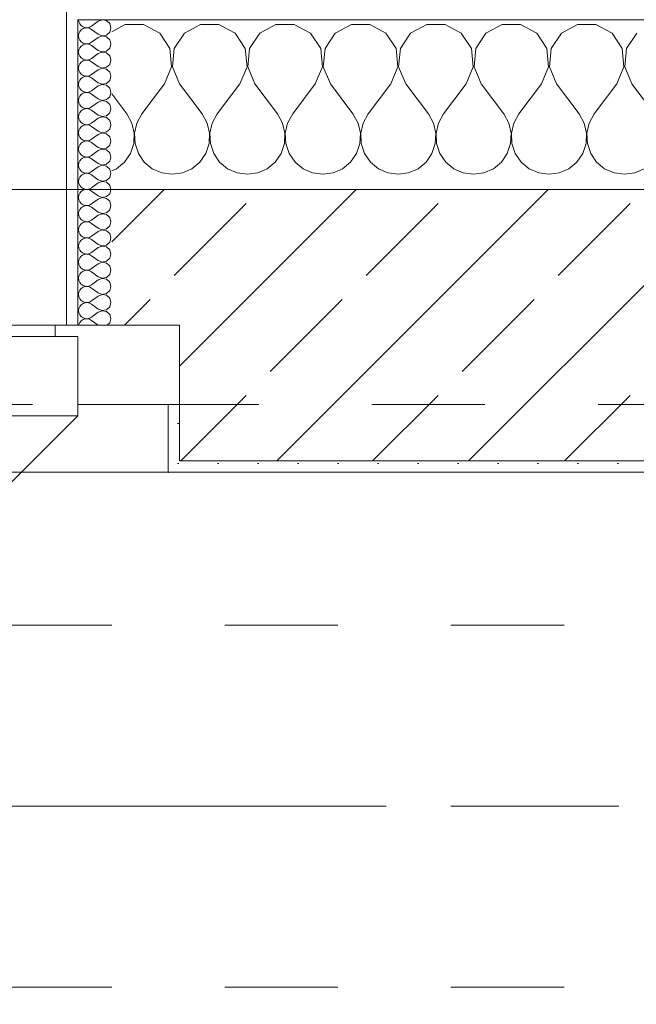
# Model space of a CAD drawing. Header units: metres. Extents: x -3.6 to 90.7, y -11.1 to 18.
# Tile 476 of 656: x 35.799 to 36.344, y 12.975 to 13.845. Entities that reach past the tile are written whole.
import ezdxf

# ---------------------------------------------------------------- set-up
doc = ezdxf.new("R2010")
doc.units = ezdxf.units.M
doc.header["$MEASUREMENT"] = 0
for name, pattern in [('Achse', [0.2, 0.1, -0.05, 0, -0.05]), ('Strichlinie doppelt', [0.546806, 0.264583, -0.105833, 0.070556, -0.105833]), ('Strichlinie eng', [0.115, 0.075, -0.04]), ('Untersicht', [0.1, 0.075, -0.025])]:
    doc.linetypes.add(name, pattern=pattern)
for name, color, linetype in [('152 - Bemaßung_ Beschriftung.Ausbau', 7, 'Continuous'), ('451 - Universal.Achsen Raster', 7, 'Continuous'), ('603 - Struktur.Bodenplatte_ Decke Roh', 7, 'Continuous'), ('604 - Struktur.Wand Aussen', 7, 'Continuous'), ('608 - Struktur.Träger', 7, 'Continuous'), ('650 - Abdeckung.Fußboden Aufbau', 7, 'Continuous'), ('Neubau_653 - Abdeckung.TB Verkofferung', 7, 'Continuous')]:
    doc.layers.add(name, color=color, linetype=linetype)
doc.styles.add('ERSTELLTER_STIL_2', font='txt')
doc.dimstyles.new('ERSTELLTER_STIL__3', dxfattribs={"dimtxt": 0.1, "dimasz": 0.0532, "dimexe": 0.18, "dimexo": 0.0625, "dimgap": 0, "dimtad": 1, "dimtih": 1, "dimtoh": 1, "dimzin": 0, "dimdsep": 46, "dimtxsty": 'ERSTELLTER_STIL_2', "dimblk": 'ARROWHEAD_2', "dimblk1": 'ARROWHEAD_2', "dimblk2": 'ARROWHEAD_2', "dimcen": 0.09, "dimse1": 1, "dimse2": 1, "dimclrd": 7, "dimclre": 7, "dimclrt": 7, "dimazin": 0, "dimtfac": 1, "dimtdec": 4, "dimtmove": 0, "dimatfit": 3, "dimfxl": 1, "dimtolj": 1, "dimtzin": 0, "dimarcsym": 0})
pattern_1 = [(45, (0, 0), (-0.01767767, 0.01767767), [0, -0.025])]

# ---------------------------------------------------------------- blocks, each defined once
blk = doc.blocks.new('*X24')
at = {"layer": '604 - Struktur.Wand Aussen', "color": 7, "linetype": 'Continuous', "lineweight": 5}
for p, q in [((35.89188, 13.84066), (35.88, 13.83429)), ((35.90812, 13.84066), (35.89188, 13.84066)), ((35.92243, 13.83299), (35.90812, 13.84066)), ((35.95855, 13.84066), (35.94424, 13.83299)), ((35.97479, 13.84066), (35.95855, 13.84066)), ((35.9891, 13.83299), (35.97479, 13.84066)), ((36.02521, 13.84066), (36.0109, 13.83299)), ((36.04145, 13.84066), (36.02521, 13.84066)), ((36.05576, 13.83299), (36.04145, 13.84066)), ((36.09188, 13.84066), (36.07757, 13.83299)), ((36.10812, 13.84066), (36.09188, 13.84066)), ((36.12243, 13.83299), (36.10812, 13.84066)), ((36.15855, 13.84066), (36.14424, 13.83299)), ((36.17479, 13.84066), (36.15855, 13.84066)), ((36.1891, 13.83299), (36.17479, 13.84066)), ((36.22521, 13.84066), (36.2109, 13.83299)), ((36.24145, 13.84066), (36.22521, 13.84066)), ((36.25576, 13.83299), (36.24145, 13.84066)), ((36.29188, 13.84066), (36.27757, 13.83299)), ((36.30812, 13.84066), (36.29188, 13.84066)), ((36.32243, 13.83299), (36.30812, 13.84066)), ((35.93142, 13.81947), (35.92243, 13.83299)), ((35.94424, 13.83299), (35.93525, 13.81947)), ((35.99808, 13.81947), (35.9891, 13.83299)), ((36.0109, 13.83299), (36.00192, 13.81947)), ((36.06475, 13.81947), (36.05576, 13.83299)), ((36.07757, 13.83299), (36.06858, 13.81947)), ((36.13142, 13.81947), (36.12243, 13.83299)), ((36.14424, 13.83299), (36.13525, 13.81947)), ((36.19808, 13.81947), (36.1891, 13.83299)), ((36.2109, 13.83299), (36.20192, 13.81947)), ((36.26475, 13.81947), (36.25576, 13.83299)), ((36.27757, 13.83299), (36.26858, 13.81947)), ((36.33142, 13.81947), (36.32243, 13.83299)), ((36.34424, 13.83299), (36.33525, 13.81947)), ((35.93295, 13.8033), (35.93142, 13.81947)), ((35.93525, 13.81947), (35.93371, 13.8033)), ((35.99962, 13.8033), (35.99808, 13.81947)), ((36.00192, 13.81947), (36.00038, 13.8033)), ((36.06629, 13.8033), (36.06475, 13.81947)), ((36.06858, 13.81947), (36.06705, 13.8033)), ((36.13295, 13.8033), (36.13142, 13.81947)), ((36.13525, 13.81947), (36.13371, 13.8033)), ((36.19962, 13.8033), (36.19808, 13.81947)), ((36.20192, 13.81947), (36.20038, 13.8033)), ((36.26629, 13.8033), (36.26475, 13.81947)), ((36.26858, 13.81947), (36.26705, 13.8033)), ((36.33295, 13.8033), (36.33142, 13.81947)), ((36.33525, 13.81947), (36.33371, 13.8033)), ((35.92667, 13.78833), (35.93295, 13.8033)), ((35.93371, 13.8033), (35.94, 13.78833)), ((35.99333, 13.78833), (35.99962, 13.8033)), ((36.00038, 13.8033), (36.00667, 13.78833)), ((36.06, 13.78833), (36.06629, 13.8033)), ((36.06705, 13.8033), (36.07333, 13.78833)), ((36.12667, 13.78833), (36.13295, 13.8033)), ((36.13371, 13.8033), (36.14, 13.78833)), ((36.19333, 13.78833), (36.19962, 13.8033)), ((36.20038, 13.8033), (36.20667, 13.78833)), ((36.26, 13.78833), (36.26629, 13.8033)), ((36.26705, 13.8033), (36.27333, 13.78833)), ((36.32667, 13.78833), (36.33295, 13.8033)), ((36.33371, 13.8033), (36.34, 13.78833)), ((35.92667, 13.78833), (35.90667, 13.76167)), ((35.94, 13.78833), (35.96, 13.76167)), ((35.99333, 13.78833), (35.97333, 13.76167)), ((36.00667, 13.78833), (36.02667, 13.76167)), ((36.06, 13.78833), (36.04, 13.76167)), ((36.07333, 13.78833), (36.09333, 13.76167)), ((36.12667, 13.78833), (36.10667, 13.76167)), ((36.14, 13.78833), (36.16, 13.76167)), ((36.19333, 13.78833), (36.17333, 13.76167)), ((36.20667, 13.78833), (36.22667, 13.76167)), ((36.26, 13.78833), (36.24, 13.76167)), ((36.27333, 13.78833), (36.29333, 13.76167)), ((36.32667, 13.78833), (36.30667, 13.76167)), ((36.34, 13.78833), (36.36, 13.76167)), ((35.88, 13.77944), (35.89333, 13.76167)), ((35.89778, 13.75362), (35.89333, 13.76167)), ((35.90667, 13.76167), (35.90222, 13.75362)), ((35.96445, 13.75362), (35.96, 13.76167)), ((35.97333, 13.76167), (35.96888, 13.75362)), ((36.03112, 13.75362), (36.02667, 13.76167)), ((36.04, 13.76167), (36.03555, 13.75362)), ((36.09778, 13.75362), (36.09333, 13.76167)), ((36.10667, 13.76167), (36.10222, 13.75362)), ((36.16445, 13.75362), (36.16, 13.76167)), ((36.17333, 13.76167), (36.16888, 13.75362)), ((36.23112, 13.75362), (36.22667, 13.76167)), ((36.24, 13.76167), (36.23555, 13.75362)), ((36.29778, 13.75362), (36.29333, 13.76167)), ((36.30667, 13.76167), (36.30222, 13.75362)), ((35.89987, 13.74466), (35.89778, 13.75362)), ((35.90222, 13.75362), (35.90013, 13.74466)), ((35.96653, 13.74466), (35.96445, 13.75362)), ((35.96888, 13.75362), (35.9668, 13.74466)), ((36.0332, 13.74466), (36.03112, 13.75362)), ((36.03555, 13.75362), (36.03347, 13.74466)), ((36.09987, 13.74466), (36.09778, 13.75362)), ((36.10222, 13.75362), (36.10013, 13.74466)), ((36.16653, 13.74466), (36.16445, 13.75362)), ((36.16888, 13.75362), (36.1668, 13.74466)), ((36.2332, 13.74466), (36.23112, 13.75362)), ((36.23555, 13.75362), (36.23347, 13.74466)), ((36.29987, 13.74466), (36.29778, 13.75362)), ((36.30222, 13.75362), (36.30013, 13.74466)), ((35.89942, 13.73547), (35.89987, 13.74466)), ((35.90013, 13.74466), (35.90058, 13.73547)), ((35.96609, 13.73547), (35.96653, 13.74466)), ((35.9668, 13.74466), (35.96725, 13.73547)), ((36.03275, 13.73547), (36.0332, 13.74466)), ((36.03347, 13.74466), (36.03391, 13.73547)), ((36.09942, 13.73547), (36.09987, 13.74466)), ((36.10013, 13.74466), (36.10058, 13.73547)), ((36.16609, 13.73547), (36.16653, 13.74466)), ((36.1668, 13.74466), (36.16725, 13.73547)), ((36.23275, 13.73547), (36.2332, 13.74466)), ((36.23347, 13.74466), (36.23391, 13.73547)), ((36.29942, 13.73547), (36.29987, 13.74466)), ((36.30013, 13.74466), (36.30058, 13.73547)), ((35.89648, 13.72676), (35.89942, 13.73547)), ((35.90058, 13.73547), (35.90352, 13.72676)), ((35.96315, 13.72676), (35.96609, 13.73547)), ((35.96725, 13.73547), (35.97019, 13.72676)), ((36.02981, 13.72676), (36.03275, 13.73547)), ((36.03391, 13.73547), (36.03685, 13.72676)), ((36.09648, 13.72676), (36.09942, 13.73547)), ((36.10058, 13.73547), (36.10352, 13.72676)), ((36.16315, 13.72676), (36.16609, 13.73547)), ((36.16725, 13.73547), (36.17019, 13.72676)), ((36.22981, 13.72676), (36.23275, 13.73547)), ((36.23391, 13.73547), (36.23685, 13.72676)), ((36.29648, 13.72676), (36.29942, 13.73547)), ((36.30058, 13.73547), (36.30352, 13.72676)), ((35.89127, 13.71918), (35.89648, 13.72676)), ((35.90352, 13.72676), (35.90873, 13.71918)), ((35.95794, 13.71918), (35.96315, 13.72676)), ((35.97019, 13.72676), (35.97539, 13.71918)), ((36.02461, 13.71918), (36.02981, 13.72676)), ((36.03685, 13.72676), (36.04206, 13.71918)), ((36.09127, 13.71918), (36.09648, 13.72676)), ((36.10352, 13.72676), (36.10873, 13.71918)), ((36.15794, 13.71918), (36.16315, 13.72676)), ((36.17019, 13.72676), (36.17539, 13.71918)), ((36.22461, 13.71918), (36.22981, 13.72676)), ((36.23685, 13.72676), (36.24206, 13.71918)), ((36.29127, 13.71918), (36.29648, 13.72676)), ((36.30352, 13.72676), (36.30873, 13.71918)), ((35.88419, 13.71331), (35.89127, 13.71918)), ((35.90873, 13.71918), (35.91581, 13.71331)), ((35.95086, 13.71331), (35.95794, 13.71918)), ((35.97539, 13.71918), (35.98248, 13.71331)), ((36.01752, 13.71331), (36.02461, 13.71918)), ((36.04206, 13.71918), (36.04914, 13.71331)), ((36.08419, 13.71331), (36.09127, 13.71918)), ((36.10873, 13.71918), (36.11581, 13.71331)), ((36.15086, 13.71331), (36.15794, 13.71918)), ((36.17539, 13.71918), (36.18248, 13.71331)), ((36.21752, 13.71331), (36.22461, 13.71918)), ((36.24206, 13.71918), (36.24914, 13.71331)), ((36.28419, 13.71331), (36.29127, 13.71918)), ((36.30873, 13.71918), (36.31581, 13.71331)), ((35.88, 13.71146), (35.88419, 13.71331)), ((35.91581, 13.71331), (35.92422, 13.7096)), ((35.92422, 13.7096), (35.93333, 13.70833)), ((35.93333, 13.70833), (35.94244, 13.7096)), ((35.94244, 13.7096), (35.95086, 13.71331)), ((35.98248, 13.71331), (35.99089, 13.7096)), ((35.99089, 13.7096), (36, 13.70833)), ((36, 13.70833), (36.00911, 13.7096)), ((36.00911, 13.7096), (36.01752, 13.71331)), ((36.04914, 13.71331), (36.05756, 13.7096)), ((36.05756, 13.7096), (36.06667, 13.70833)), ((36.06667, 13.70833), (36.07578, 13.7096)), ((36.07578, 13.7096), (36.08419, 13.71331)), ((36.11581, 13.71331), (36.12422, 13.7096)), ((36.12422, 13.7096), (36.13333, 13.70833)), ((36.13333, 13.70833), (36.14244, 13.7096)), ((36.14244, 13.7096), (36.15086, 13.71331)), ((36.18248, 13.71331), (36.19089, 13.7096)), ((36.19089, 13.7096), (36.2, 13.70833)), ((36.2, 13.70833), (36.20911, 13.7096)), ((36.20911, 13.7096), (36.21752, 13.71331)), ((36.24914, 13.71331), (36.25756, 13.7096)), ((36.25756, 13.7096), (36.26667, 13.70833)), ((36.26667, 13.70833), (36.27578, 13.7096)), ((36.27578, 13.7096), (36.28419, 13.71331)), ((36.31581, 13.71331), (36.32422, 13.7096)), ((36.32422, 13.7096), (36.33333, 13.70833)), ((36.33333, 13.70833), (36.34244, 13.7096)), ((36.34244, 13.7096), (36.35086, 13.71331))]:
    blk.add_line(p, q, dxfattribs=at)
blk = doc.blocks.new('*X49')
at = {"layer": '604 - Struktur.Wand Aussen', "color": 7, "linetype": 'Continuous', "lineweight": 5}
for p, q in [((35.85071, 13.845), (35.85099, 13.84305)), ((35.85099, 13.84305), (35.85178, 13.84124)), ((35.85178, 13.84124), (35.85304, 13.83973)), ((35.85304, 13.83973), (35.85466, 13.83861)), ((35.85466, 13.8371), (35.85304, 13.83599)), ((35.85466, 13.83861), (35.85653, 13.83798)), ((35.85653, 13.83773), (35.85466, 13.8371)), ((35.85653, 13.83798), (35.8585, 13.83789)), ((35.8585, 13.83783), (35.85653, 13.83773)), ((35.8585, 13.83789), (35.86042, 13.83833)), ((35.86042, 13.83738), (35.8585, 13.83783)), ((35.86042, 13.83833), (35.86214, 13.83929)), ((35.86214, 13.83643), (35.86042, 13.83738)), ((35.86786, 13.84357), (35.86214, 13.83929)), ((35.86786, 13.83214), (35.86214, 13.83643)), ((35.8715, 13.84497), (35.86786, 13.84357)), ((35.87534, 13.84425), (35.8715, 13.84497)), ((35.87822, 13.84161), (35.87534, 13.84425)), ((35.87929, 13.83786), (35.87822, 13.84161)), ((35.87822, 13.8341), (35.87929, 13.83786)), ((35.85099, 13.83267), (35.85071, 13.83071)), ((35.85071, 13.83071), (35.85099, 13.82876)), ((35.85178, 13.83447), (35.85099, 13.83267)), ((35.85099, 13.82876), (35.85178, 13.82696)), ((35.85304, 13.83599), (35.85178, 13.83447)), ((35.86786, 13.82929), (35.86214, 13.825)), ((35.86786, 13.83214), (35.8715, 13.83074)), ((35.8715, 13.83069), (35.86786, 13.82929)), ((35.8715, 13.83074), (35.87534, 13.83147)), ((35.87534, 13.82996), (35.8715, 13.83069)), ((35.87534, 13.83147), (35.87822, 13.8341)), ((35.87822, 13.82733), (35.87534, 13.82996)), ((35.85178, 13.82018), (35.85099, 13.81838)), ((35.85178, 13.82696), (35.85304, 13.82544)), ((35.85304, 13.8217), (35.85178, 13.82018)), ((35.85304, 13.82544), (35.85466, 13.82433)), ((35.85466, 13.82282), (35.85304, 13.8217)), ((35.85466, 13.82433), (35.85653, 13.8237)), ((35.85653, 13.82345), (35.85466, 13.82282)), ((35.85653, 13.8237), (35.8585, 13.8236)), ((35.8585, 13.82354), (35.85653, 13.82345)), ((35.8585, 13.8236), (35.86042, 13.82405)), ((35.86042, 13.8231), (35.8585, 13.82354)), ((35.86042, 13.82405), (35.86214, 13.825)), ((35.86214, 13.82214), (35.86042, 13.8231)), ((35.86786, 13.81786), (35.86214, 13.82214)), ((35.87534, 13.81718), (35.87822, 13.81982)), ((35.87929, 13.82357), (35.87822, 13.82733)), ((35.87822, 13.81982), (35.87929, 13.82357)), ((35.85099, 13.81838), (35.85071, 13.81643)), ((35.85071, 13.81643), (35.85099, 13.81448)), ((35.85099, 13.81448), (35.85178, 13.81267)), ((35.85178, 13.81267), (35.85304, 13.81116)), ((35.85304, 13.81116), (35.85466, 13.81004)), ((35.86042, 13.80976), (35.86214, 13.81071)), ((35.86786, 13.815), (35.86214, 13.81071)), ((35.86786, 13.81786), (35.8715, 13.81646)), ((35.8715, 13.8164), (35.86786, 13.815)), ((35.8715, 13.81646), (35.87534, 13.81718)), ((35.87534, 13.81567), (35.8715, 13.8164)), ((35.87822, 13.81304), (35.87534, 13.81567)), ((35.87929, 13.80929), (35.87822, 13.81304)), ((35.85099, 13.80409), (35.85071, 13.80214)), ((35.85071, 13.80214), (35.85099, 13.80019)), ((35.85178, 13.8059), (35.85099, 13.80409)), ((35.85304, 13.80742), (35.85178, 13.8059)), ((35.85466, 13.80853), (35.85304, 13.80742)), ((35.85466, 13.81004), (35.85653, 13.80941)), ((35.85653, 13.80916), (35.85466, 13.80853)), ((35.85653, 13.80941), (35.8585, 13.80931)), ((35.8585, 13.80926), (35.85653, 13.80916)), ((35.8585, 13.80931), (35.86042, 13.80976)), ((35.86042, 13.80881), (35.8585, 13.80926)), ((35.86214, 13.80786), (35.86042, 13.80881)), ((35.86786, 13.80357), (35.86214, 13.80786)), ((35.86786, 13.80357), (35.8715, 13.80217)), ((35.8715, 13.80211), (35.86786, 13.80071)), ((35.8715, 13.80217), (35.87534, 13.8029)), ((35.87534, 13.80139), (35.8715, 13.80211)), ((35.87534, 13.8029), (35.87822, 13.80553)), ((35.87822, 13.80553), (35.87929, 13.80929)), ((35.85099, 13.80019), (35.85178, 13.79839)), ((35.85178, 13.79839), (35.85304, 13.79687)), ((35.85304, 13.79313), (35.85178, 13.79161)), ((35.85304, 13.79687), (35.85466, 13.79575)), ((35.85466, 13.79425), (35.85304, 13.79313)), ((35.85466, 13.79575), (35.85653, 13.79512)), ((35.85653, 13.79488), (35.85466, 13.79425)), ((35.85653, 13.79512), (35.8585, 13.79503)), ((35.8585, 13.79497), (35.85653, 13.79488)), ((35.8585, 13.79503), (35.86042, 13.79547)), ((35.86042, 13.79453), (35.8585, 13.79497)), ((35.86042, 13.79547), (35.86214, 13.79643)), ((35.86214, 13.79357), (35.86042, 13.79453)), ((35.86786, 13.80071), (35.86214, 13.79643)), ((35.86786, 13.78929), (35.86214, 13.79357)), ((35.87822, 13.79876), (35.87534, 13.80139)), ((35.87929, 13.795), (35.87822, 13.79876)), ((35.87822, 13.79124), (35.87929, 13.795)), ((35.85099, 13.78981), (35.85071, 13.78786)), ((35.85071, 13.78786), (35.85099, 13.78591)), ((35.85178, 13.79161), (35.85099, 13.78981)), ((35.85099, 13.78591), (35.85178, 13.7841)), ((35.85178, 13.7841), (35.85304, 13.78258)), ((35.86786, 13.78643), (35.86214, 13.78214)), ((35.86786, 13.78929), (35.8715, 13.78789)), ((35.8715, 13.78783), (35.86786, 13.78643)), ((35.8715, 13.78789), (35.87534, 13.78861)), ((35.87534, 13.7871), (35.8715, 13.78783)), ((35.87534, 13.78861), (35.87822, 13.79124)), ((35.87822, 13.78447), (35.87534, 13.7871)), ((35.87929, 13.78071), (35.87822, 13.78447)), ((35.85099, 13.77552), (35.85071, 13.77357)), ((35.85178, 13.77733), (35.85099, 13.77552)), ((35.85304, 13.77884), (35.85178, 13.77733)), ((35.85304, 13.78258), (35.85466, 13.78147)), ((35.85466, 13.77996), (35.85304, 13.77884)), ((35.85466, 13.78147), (35.85653, 13.78084)), ((35.85653, 13.78059), (35.85466, 13.77996)), ((35.85653, 13.78084), (35.8585, 13.78074)), ((35.8585, 13.78069), (35.85653, 13.78059)), ((35.8585, 13.78074), (35.86042, 13.78119)), ((35.86042, 13.78024), (35.8585, 13.78069)), ((35.86042, 13.78119), (35.86214, 13.78214)), ((35.86214, 13.77929), (35.86042, 13.78024)), ((35.86786, 13.775), (35.86214, 13.77929)), ((35.87534, 13.77433), (35.87822, 13.77696)), ((35.87822, 13.77696), (35.87929, 13.78071)), ((35.85071, 13.77357), (35.85099, 13.77162)), ((35.85099, 13.77162), (35.85178, 13.76982)), ((35.85178, 13.76982), (35.85304, 13.7683)), ((35.85304, 13.7683), (35.85466, 13.76718)), ((35.85466, 13.76718), (35.85653, 13.76655)), ((35.8585, 13.76646), (35.86042, 13.7669)), ((35.86042, 13.7669), (35.86214, 13.76786)), ((35.86786, 13.77214), (35.86214, 13.76786)), ((35.86786, 13.775), (35.8715, 13.7736)), ((35.8715, 13.77354), (35.86786, 13.77214)), ((35.8715, 13.7736), (35.87534, 13.77433)), ((35.87534, 13.77282), (35.8715, 13.77354)), ((35.87822, 13.77018), (35.87534, 13.77282)), ((35.87929, 13.76643), (35.87822, 13.77018)), ((35.85099, 13.76124), (35.85071, 13.75929)), ((35.85071, 13.75929), (35.85099, 13.75733)), ((35.85178, 13.76304), (35.85099, 13.76124)), ((35.85304, 13.76456), (35.85178, 13.76304)), ((35.85466, 13.76567), (35.85304, 13.76456)), ((35.85653, 13.7663), (35.85466, 13.76567)), ((35.85653, 13.76655), (35.8585, 13.76646)), ((35.8585, 13.7664), (35.85653, 13.7663)), ((35.86042, 13.76595), (35.8585, 13.7664)), ((35.86214, 13.765), (35.86042, 13.76595)), ((35.86786, 13.76071), (35.86214, 13.765)), ((35.86786, 13.76071), (35.8715, 13.75931)), ((35.8715, 13.75926), (35.86786, 13.75786)), ((35.8715, 13.75931), (35.87534, 13.76004)), ((35.87534, 13.75853), (35.8715, 13.75926)), ((35.87534, 13.76004), (35.87822, 13.76267)), ((35.87822, 13.7559), (35.87534, 13.75853)), ((35.87822, 13.76267), (35.87929, 13.76643)), ((35.85099, 13.75733), (35.85178, 13.75553)), ((35.85178, 13.75553), (35.85304, 13.75401)), ((35.85304, 13.75027), (35.85178, 13.74876)), ((35.85304, 13.75401), (35.85466, 13.7529)), ((35.85466, 13.75139), (35.85304, 13.75027)), ((35.85466, 13.7529), (35.85653, 13.75227)), ((35.85653, 13.75202), (35.85466, 13.75139)), ((35.85653, 13.75227), (35.8585, 13.75217)), ((35.8585, 13.75211), (35.85653, 13.75202)), ((35.8585, 13.75217), (35.86042, 13.75262)), ((35.86042, 13.75167), (35.8585, 13.75211)), ((35.86042, 13.75262), (35.86214, 13.75357)), ((35.86214, 13.75071), (35.86042, 13.75167)), ((35.86786, 13.75786), (35.86214, 13.75357)), ((35.86786, 13.74643), (35.86214, 13.75071)), ((35.87929, 13.75214), (35.87822, 13.7559)), ((35.87822, 13.74839), (35.87929, 13.75214)), ((35.85099, 13.74695), (35.85071, 13.745)), ((35.85071, 13.745), (35.85099, 13.74305)), ((35.85178, 13.74876), (35.85099, 13.74695)), ((35.85099, 13.74305), (35.85178, 13.74124)), ((35.85178, 13.74124), (35.85304, 13.73973)), ((35.86786, 13.74357), (35.86214, 13.73929)), ((35.86786, 13.74643), (35.8715, 13.74503)), ((35.8715, 13.74497), (35.86786, 13.74357)), ((35.8715, 13.74503), (35.87534, 13.74575)), ((35.87534, 13.74425), (35.8715, 13.74497)), ((35.87534, 13.74575), (35.87822, 13.74839)), ((35.87822, 13.74161), (35.87534, 13.74425)), ((35.87929, 13.73786), (35.87822, 13.74161)), ((35.85099, 13.73267), (35.85071, 13.73071)), ((35.85178, 13.73447), (35.85099, 13.73267)), ((35.85304, 13.73599), (35.85178, 13.73447)), ((35.85304, 13.73973), (35.85466, 13.73861)), ((35.85466, 13.7371), (35.85304, 13.73599)), ((35.85466, 13.73861), (35.85653, 13.73798)), ((35.85653, 13.73773), (35.85466, 13.7371)), ((35.85653, 13.73798), (35.8585, 13.73789)), ((35.8585, 13.73783), (35.85653, 13.73773)), ((35.8585, 13.73789), (35.86042, 13.73833)), ((35.86042, 13.73738), (35.8585, 13.73783)), ((35.86042, 13.73833), (35.86214, 13.73929)), ((35.86214, 13.73643), (35.86042, 13.73738)), ((35.86786, 13.73214), (35.86214, 13.73643)), ((35.86786, 13.73214), (35.8715, 13.73074)), ((35.87534, 13.73147), (35.87822, 13.7341)), ((35.87822, 13.7341), (35.87929, 13.73786)), ((35.85071, 13.73071), (35.85099, 13.72876)), ((35.85099, 13.72876), (35.85178, 13.72696)), ((35.85178, 13.72696), (35.85304, 13.72544)), ((35.85304, 13.72544), (35.85466, 13.72433)), ((35.85466, 13.72433), (35.85653, 13.7237)), ((35.85653, 13.72345), (35.85466, 13.72282)), ((35.85653, 13.7237), (35.8585, 13.7236)), ((35.8585, 13.72354), (35.85653, 13.72345)), ((35.8585, 13.7236), (35.86042, 13.72405)), ((35.86042, 13.7231), (35.8585, 13.72354)), ((35.86042, 13.72405), (35.86214, 13.725)), ((35.86786, 13.72929), (35.86214, 13.725)), ((35.8715, 13.73069), (35.86786, 13.72929)), ((35.8715, 13.73074), (35.87534, 13.73147)), ((35.87534, 13.72996), (35.8715, 13.73069)), ((35.87822, 13.72733), (35.87534, 13.72996)), ((35.87929, 13.72357), (35.87822, 13.72733)), ((35.87822, 13.71982), (35.87929, 13.72357)), ((35.85099, 13.71838), (35.85071, 13.71643)), ((35.85071, 13.71643), (35.85099, 13.71448)), ((35.85178, 13.72018), (35.85099, 13.71838)), ((35.85099, 13.71448), (35.85178, 13.71267)), ((35.85304, 13.7217), (35.85178, 13.72018)), ((35.85466, 13.72282), (35.85304, 13.7217)), ((35.86214, 13.72214), (35.86042, 13.7231)), ((35.86786, 13.71786), (35.86214, 13.72214)), ((35.86786, 13.715), (35.86214, 13.71071)), ((35.86786, 13.71786), (35.8715, 13.71646)), ((35.8715, 13.7164), (35.86786, 13.715)), ((35.8715, 13.71646), (35.87534, 13.71718)), ((35.87534, 13.71567), (35.8715, 13.7164)), ((35.87534, 13.71718), (35.87822, 13.71982)), ((35.87822, 13.71304), (35.87534, 13.71567)), ((35.85178, 13.7059), (35.85099, 13.70409)), ((35.85178, 13.71267), (35.85304, 13.71116)), ((35.85304, 13.70742), (35.85178, 13.7059)), ((35.85304, 13.71116), (35.85466, 13.71004)), ((35.85466, 13.70853), (35.85304, 13.70742)), ((35.85466, 13.71004), (35.85653, 13.70941)), ((35.85653, 13.70916), (35.85466, 13.70853)), ((35.85653, 13.70941), (35.8585, 13.70931)), ((35.8585, 13.70926), (35.85653, 13.70916)), ((35.8585, 13.70931), (35.86042, 13.70976)), ((35.86042, 13.70881), (35.8585, 13.70926)), ((35.86042, 13.70976), (35.86214, 13.71071)), ((35.86214, 13.70786), (35.86042, 13.70881)), ((35.86786, 13.70357), (35.86214, 13.70786)), ((35.87929, 13.70929), (35.87822, 13.71304)), ((35.87822, 13.70553), (35.87929, 13.70929)), ((35.85099, 13.70409), (35.85071, 13.70214)), ((35.85071, 13.70214), (35.85099, 13.70019)), ((35.85099, 13.70019), (35.85178, 13.69839)), ((35.85178, 13.69839), (35.85304, 13.69687)), ((35.86786, 13.70071), (35.86214, 13.69643)), ((35.86786, 13.70357), (35.8715, 13.70217)), ((35.8715, 13.70211), (35.86786, 13.70071)), ((35.8715, 13.70217), (35.87534, 13.7029)), ((35.87534, 13.70139), (35.8715, 13.70211)), ((35.87534, 13.7029), (35.87822, 13.70553)), ((35.87822, 13.69876), (35.87534, 13.70139)), ((35.87929, 13.695), (35.87822, 13.69876)), ((35.85099, 13.68981), (35.85071, 13.68786)), ((35.85178, 13.69161), (35.85099, 13.68981)), ((35.85304, 13.69313), (35.85178, 13.69161)), ((35.85304, 13.69687), (35.85466, 13.69575)), ((35.85466, 13.69425), (35.85304, 13.69313)), ((35.85466, 13.69575), (35.85653, 13.69512)), ((35.85653, 13.69488), (35.85466, 13.69425)), ((35.85653, 13.69512), (35.8585, 13.69503)), ((35.8585, 13.69497), (35.85653, 13.69488)), ((35.8585, 13.69503), (35.86042, 13.69547)), ((35.86042, 13.69453), (35.8585, 13.69497)), ((35.86042, 13.69547), (35.86214, 13.69643)), ((35.86214, 13.69357), (35.86042, 13.69453)), ((35.86786, 13.68929), (35.86214, 13.69357)), ((35.86786, 13.68929), (35.8715, 13.68789)), ((35.8715, 13.68789), (35.87534, 13.68861)), ((35.87534, 13.68861), (35.87822, 13.69124)), ((35.87822, 13.69124), (35.87929, 13.695)), ((35.85071, 13.68786), (35.85099, 13.68591)), ((35.85099, 13.68591), (35.85178, 13.6841)), ((35.85178, 13.6841), (35.85304, 13.68258)), ((35.85304, 13.68258), (35.85466, 13.68147)), ((35.85466, 13.67996), (35.85304, 13.67884)), ((35.85466, 13.68147), (35.85653, 13.68084)), ((35.85653, 13.68059), (35.85466, 13.67996)), ((35.85653, 13.68084), (35.8585, 13.68074)), ((35.8585, 13.68069), (35.85653, 13.68059)), ((35.8585, 13.68074), (35.86042, 13.68119)), ((35.86042, 13.68024), (35.8585, 13.68069)), ((35.86042, 13.68119), (35.86214, 13.68214)), ((35.86214, 13.67929), (35.86042, 13.68024)), ((35.86786, 13.68643), (35.86214, 13.68214)), ((35.8715, 13.68783), (35.86786, 13.68643)), ((35.87534, 13.6871), (35.8715, 13.68783)), ((35.87822, 13.68447), (35.87534, 13.6871)), ((35.87929, 13.68071), (35.87822, 13.68447)), ((35.87822, 13.67696), (35.87929, 13.68071)), ((35.85099, 13.67552), (35.85071, 13.67357)), ((35.85071, 13.67357), (35.85099, 13.67162)), ((35.85178, 13.67733), (35.85099, 13.67552)), ((35.85099, 13.67162), (35.85178, 13.66982)), ((35.85304, 13.67884), (35.85178, 13.67733)), ((35.86786, 13.675), (35.86214, 13.67929)), ((35.86786, 13.67214), (35.86214, 13.66786)), ((35.86786, 13.675), (35.8715, 13.6736)), ((35.8715, 13.67354), (35.86786, 13.67214)), ((35.8715, 13.6736), (35.87534, 13.67433)), ((35.87534, 13.67282), (35.8715, 13.67354)), ((35.87534, 13.67433), (35.87822, 13.67696)), ((35.87822, 13.67018), (35.87534, 13.67282)), ((35.85178, 13.66304), (35.85099, 13.66124)), ((35.85178, 13.66982), (35.85304, 13.6683)), ((35.85304, 13.66456), (35.85178, 13.66304)), ((35.85304, 13.6683), (35.85466, 13.66718)), ((35.85466, 13.66567), (35.85304, 13.66456)), ((35.85466, 13.66718), (35.85653, 13.66655)), ((35.85653, 13.6663), (35.85466, 13.66567)), ((35.85653, 13.66655), (35.8585, 13.66646)), ((35.8585, 13.6664), (35.85653, 13.6663)), ((35.8585, 13.66646), (35.86042, 13.6669)), ((35.86042, 13.66595), (35.8585, 13.6664)), ((35.86042, 13.6669), (35.86214, 13.66786)), ((35.86214, 13.665), (35.86042, 13.66595)), ((35.86786, 13.66071), (35.86214, 13.665)), ((35.87534, 13.66004), (35.87822, 13.66267)), ((35.87929, 13.66643), (35.87822, 13.67018)), ((35.87822, 13.66267), (35.87929, 13.66643)), ((35.85099, 13.66124), (35.85071, 13.65929)), ((35.85071, 13.65929), (35.85099, 13.65733)), ((35.85099, 13.65733), (35.85178, 13.65553)), ((35.85178, 13.65553), (35.85304, 13.65401)), ((35.85304, 13.65401), (35.85466, 13.6529)), ((35.86042, 13.65262), (35.86214, 13.65357)), ((35.86786, 13.65786), (35.86214, 13.65357)), ((35.86786, 13.66071), (35.8715, 13.65931)), ((35.8715, 13.65926), (35.86786, 13.65786)), ((35.8715, 13.65931), (35.87534, 13.66004)), ((35.87534, 13.65853), (35.8715, 13.65926)), ((35.87822, 13.6559), (35.87534, 13.65853)), ((35.87929, 13.65214), (35.87822, 13.6559)), ((35.85099, 13.64695), (35.85071, 13.645)), ((35.85071, 13.645), (35.85099, 13.64305)), ((35.85178, 13.64876), (35.85099, 13.64695)), ((35.85304, 13.65027), (35.85178, 13.64876)), ((35.85466, 13.65139), (35.85304, 13.65027)), ((35.85466, 13.6529), (35.85653, 13.65227)), ((35.85653, 13.65202), (35.85466, 13.65139)), ((35.85653, 13.65227), (35.8585, 13.65217)), ((35.8585, 13.65211), (35.85653, 13.65202)), ((35.8585, 13.65217), (35.86042, 13.65262)), ((35.86042, 13.65167), (35.8585, 13.65211)), ((35.86214, 13.65071), (35.86042, 13.65167)), ((35.86786, 13.64643), (35.86214, 13.65071)), ((35.86786, 13.64643), (35.8715, 13.64503)), ((35.8715, 13.64497), (35.86786, 13.64357)), ((35.8715, 13.64503), (35.87534, 13.64575)), ((35.87534, 13.64425), (35.8715, 13.64497)), ((35.87534, 13.64575), (35.87822, 13.64839)), ((35.87822, 13.64839), (35.87929, 13.65214)), ((35.85099, 13.64305), (35.85178, 13.64124)), ((35.85178, 13.64124), (35.85304, 13.63973)), ((35.85304, 13.63973), (35.85466, 13.63861)), ((35.85466, 13.6371), (35.85304, 13.63599)), ((35.85466, 13.63861), (35.85653, 13.63798)), ((35.85653, 13.63773), (35.85466, 13.6371)), ((35.85653, 13.63798), (35.8585, 13.63789)), ((35.8585, 13.63783), (35.85653, 13.63773)), ((35.8585, 13.63789), (35.86042, 13.63833)), ((35.86042, 13.63738), (35.8585, 13.63783)), ((35.86042, 13.63833), (35.86214, 13.63929)), ((35.86214, 13.63643), (35.86042, 13.63738)), ((35.86786, 13.64357), (35.86214, 13.63929)), ((35.86786, 13.63214), (35.86214, 13.63643)), ((35.87822, 13.64161), (35.87534, 13.64425)), ((35.87929, 13.63786), (35.87822, 13.64161)), ((35.87822, 13.6341), (35.87929, 13.63786)), ((35.85099, 13.63267), (35.85071, 13.63071)), ((35.85071, 13.63071), (35.85099, 13.62876)), ((35.85178, 13.63447), (35.85099, 13.63267)), ((35.85099, 13.62876), (35.85178, 13.62696)), ((35.85304, 13.63599), (35.85178, 13.63447)), ((35.86786, 13.62929), (35.86214, 13.625)), ((35.86786, 13.63214), (35.8715, 13.63074)), ((35.8715, 13.63069), (35.86786, 13.62929)), ((35.8715, 13.63074), (35.87534, 13.63147)), ((35.87534, 13.62996), (35.8715, 13.63069)), ((35.87534, 13.63147), (35.87822, 13.6341)), ((35.87822, 13.62733), (35.87534, 13.62996)), ((35.85178, 13.62018), (35.85099, 13.61838)), ((35.85178, 13.62696), (35.85304, 13.62544)), ((35.85304, 13.6217), (35.85178, 13.62018)), ((35.85304, 13.62544), (35.85466, 13.62433)), ((35.85466, 13.62282), (35.85304, 13.6217)), ((35.85466, 13.62433), (35.85653, 13.6237)), ((35.85653, 13.62345), (35.85466, 13.62282)), ((35.85653, 13.6237), (35.8585, 13.6236)), ((35.8585, 13.62354), (35.85653, 13.62345)), ((35.8585, 13.6236), (35.86042, 13.62405)), ((35.86042, 13.6231), (35.8585, 13.62354)), ((35.86042, 13.62405), (35.86214, 13.625)), ((35.86214, 13.62214), (35.86042, 13.6231)), ((35.86786, 13.61786), (35.86214, 13.62214)), ((35.87534, 13.61718), (35.87822, 13.61982)), ((35.87929, 13.62357), (35.87822, 13.62733)), ((35.87822, 13.61982), (35.87929, 13.62357)), ((35.85099, 13.61838), (35.85071, 13.61643)), ((35.85071, 13.61643), (35.85099, 13.61448)), ((35.85099, 13.61448), (35.85178, 13.61267)), ((35.85178, 13.61267), (35.85304, 13.61116)), ((35.85304, 13.61116), (35.85466, 13.61004)), ((35.86042, 13.60976), (35.86214, 13.61071)), ((35.86786, 13.615), (35.86214, 13.61071)), ((35.86786, 13.61786), (35.8715, 13.61646)), ((35.8715, 13.6164), (35.86786, 13.615)), ((35.8715, 13.61646), (35.87534, 13.61718)), ((35.87534, 13.61567), (35.8715, 13.6164)), ((35.87822, 13.61304), (35.87534, 13.61567)), ((35.87929, 13.60929), (35.87822, 13.61304)), ((35.85099, 13.60409), (35.85071, 13.60214)), ((35.85071, 13.60214), (35.85099, 13.60019)), ((35.85178, 13.6059), (35.85099, 13.60409)), ((35.85304, 13.60742), (35.85178, 13.6059)), ((35.85466, 13.60853), (35.85304, 13.60742)), ((35.85466, 13.61004), (35.85653, 13.60941)), ((35.85653, 13.60916), (35.85466, 13.60853)), ((35.85653, 13.60941), (35.8585, 13.60931)), ((35.8585, 13.60926), (35.85653, 13.60916)), ((35.8585, 13.60931), (35.86042, 13.60976)), ((35.86042, 13.60881), (35.8585, 13.60926)), ((35.86214, 13.60786), (35.86042, 13.60881)), ((35.86786, 13.60357), (35.86214, 13.60786)), ((35.86786, 13.60357), (35.8715, 13.60217)), ((35.8715, 13.60211), (35.86786, 13.60071)), ((35.8715, 13.60217), (35.87534, 13.6029)), ((35.87534, 13.60139), (35.8715, 13.60211)), ((35.87534, 13.6029), (35.87822, 13.60553)), ((35.87822, 13.59876), (35.87534, 13.60139)), ((35.87822, 13.60553), (35.87929, 13.60929)), ((35.85099, 13.60019), (35.85178, 13.59839)), ((35.85178, 13.59839), (35.85304, 13.59687)), ((35.85304, 13.59313), (35.85178, 13.59161)), ((35.85304, 13.59687), (35.85466, 13.59575)), ((35.85466, 13.59425), (35.85304, 13.59313)), ((35.85466, 13.59575), (35.85653, 13.59512)), ((35.85653, 13.59488), (35.85466, 13.59425)), ((35.85653, 13.59512), (35.8585, 13.59503)), ((35.8585, 13.59497), (35.85653, 13.59488)), ((35.8585, 13.59503), (35.86042, 13.59547)), ((35.86042, 13.59453), (35.8585, 13.59497)), ((35.86042, 13.59547), (35.86214, 13.59643)), ((35.86214, 13.59357), (35.86042, 13.59453)), ((35.86786, 13.60071), (35.86214, 13.59643)), ((35.86786, 13.58929), (35.86214, 13.59357)), ((35.87929, 13.595), (35.87822, 13.59876)), ((35.87822, 13.59124), (35.87929, 13.595)), ((35.85099, 13.58981), (35.85071, 13.58786)), ((35.85071, 13.58786), (35.85099, 13.58591)), ((35.85178, 13.59161), (35.85099, 13.58981)), ((35.85099, 13.58591), (35.85178, 13.5841)), ((35.85178, 13.5841), (35.85304, 13.58258)), ((35.86786, 13.58643), (35.86214, 13.58214)), ((35.86786, 13.58929), (35.8715, 13.58789)), ((35.8715, 13.58783), (35.86786, 13.58643)), ((35.8715, 13.58789), (35.87534, 13.58861)), ((35.87534, 13.5871), (35.8715, 13.58783)), ((35.87534, 13.58861), (35.87822, 13.59124)), ((35.87822, 13.58447), (35.87534, 13.5871)), ((35.87929, 13.58071), (35.87822, 13.58447)), ((35.85099, 13.57552), (35.85091, 13.575)), ((35.85178, 13.57733), (35.85099, 13.57552)), ((35.85304, 13.57884), (35.85178, 13.57733)), ((35.85304, 13.58258), (35.85466, 13.58147)), ((35.85466, 13.57996), (35.85304, 13.57884)), ((35.85466, 13.58147), (35.85653, 13.58084)), ((35.85653, 13.58059), (35.85466, 13.57996)), ((35.85653, 13.58084), (35.8585, 13.58074)), ((35.8585, 13.58069), (35.85653, 13.58059)), ((35.8585, 13.58074), (35.86042, 13.58119)), ((35.86042, 13.58024), (35.8585, 13.58069)), ((35.86042, 13.58119), (35.86214, 13.58214)), ((35.86214, 13.57929), (35.86042, 13.58024)), ((35.86786, 13.575), (35.86214, 13.57929)), ((35.87608, 13.575), (35.87822, 13.57696)), ((35.87822, 13.57696), (35.87929, 13.58071))]:
    blk.add_line(p, q, dxfattribs=at)
blk = doc.blocks.new('*D231')
at = {"layer": '152 - Bemaßung_ Beschriftung.Ausbau', "color": 7, "linetype": 'Continuous', "lineweight": 5}
for p, q in [((33.54, 14.8025), (33.54, 14.9075)), ((35.94, 14.8025), (35.94, 14.9075)), ((33.56021, 14.89), (33.51979, 14.82)), ((35.96021, 14.89), (35.91979, 14.82)), ((33.54, 14.855), (35.94, 14.855))]:
    blk.add_line(p, q, dxfattribs=at)
at = {"layer": '152 - Bemaßung_ Beschriftung.Ausbau', "color": 7, "lineweight": 5, "char_height": 0.1, "attachment_point": 7, "style": 'ERSTELLTER_STIL_2'}
for s, insert in [('\\A1;{\\pql;\\fArial|b0|i0|c0|p38;2,40}', (34.60697, 14.875)), ('\\A1;{\\pql;\\fArial|b0|i0|c0|p38;2,01}', (34.60697, 14.735))]:
    blk.add_mtext(s, dxfattribs=dict(at, insert=insert))
blk = doc.blocks.new('ARROWHEAD_2')
at = {"color": 0, "linetype": 'Continuous', "lineweight": 0}
for p, q in [((-0.378, -0.655), (0.378, 0.655)), ((0, 0), (-1, 0))]:
    blk.add_line(p, q, dxfattribs=at)
blk = doc.blocks.new('*D232')
at = {"layer": '152 - Bemaßung_ Beschriftung.Ausbau', "color": 7, "linetype": 'Continuous', "lineweight": 5}
for p, q in [((35.94, 14.8025), (35.94, 14.9075)), ((37.13, 14.8025), (37.13, 14.9075)), ((35.96021, 14.89), (35.91979, 14.82)), ((37.15021, 14.89), (37.10979, 14.82)), ((35.94, 14.855), (37.13, 14.855))]:
    blk.add_line(p, q, dxfattribs=at)
at = {"layer": '152 - Bemaßung_ Beschriftung.Ausbau', "color": 7, "lineweight": 5, "insert": (36.40197, 14.875), "char_height": 0.1, "attachment_point": 7, "style": 'ERSTELLTER_STIL_2'}
blk.add_mtext('\\A1;{\\pql;\\fArial|b0|i0|c0|p38;1,19}', dxfattribs=at)
blk = doc.blocks.new('*D268')
at = {"layer": '152 - Bemaßung_ Beschriftung.Ausbau', "color": 7, "linetype": 'Continuous', "lineweight": 5}
for p, q in [((32.99997, 15.3025), (32.99997, 15.4075)), ((36.46, 15.3025), (36.46, 15.4075)), ((33.02018, 15.39), (32.97977, 15.32)), ((36.48021, 15.39), (36.43979, 15.32)), ((32.99997, 15.355), (36.46, 15.355))]:
    blk.add_line(p, q, dxfattribs=at)
at = {"layer": '152 - Bemaßung_ Beschriftung.Ausbau', "color": 7, "lineweight": 5, "char_height": 0.1, "attachment_point": 7, "style": 'ERSTELLTER_STIL_2'}
for s, insert in [('\\A1;{\\pql;\\fArial|b0|i0|c0|p38;3,46}', (34.52107, 15.375)), ('\\A1;{\\pql;\\fArial|b0|i0|c0|p38;15}', (36.288, 15.375))]:
    blk.add_mtext(s, dxfattribs=dict(at, insert=insert))
blk = doc.blocks.new('*D307')
at = {"layer": '152 - Bemaßung_ Beschriftung.Ausbau', "color": 7, "linetype": 'Continuous', "lineweight": 5}
for p, q in [((33.07999, 15.8025), (33.07999, 15.9075)), ((36.37999, 15.8025), (36.37999, 15.9075)), ((33.1002, 15.89), (33.05978, 15.82)), ((36.4002, 15.89), (36.35978, 15.82)), ((33.07999, 15.855), (36.37999, 15.855))]:
    blk.add_line(p, q, dxfattribs=at)
at = {"layer": '152 - Bemaßung_ Beschriftung.Ausbau', "color": 7, "lineweight": 5, "insert": (34.59696, 15.875), "char_height": 0.1, "attachment_point": 7, "style": 'ERSTELLTER_STIL_2'}
blk.add_mtext('\\A1;{\\pql;\\fArial|b0|i0|c0|p38;3,30}', dxfattribs=at)

msp = doc.modelspace()

# ---------------------------------------------------------------- hatches: boundary and pattern name
at = {"layer": '604 - Struktur.Wand Aussen', "linetype": 'Continuous', "lineweight": 0, "true_color": 0x000000}
h = msp.add_hatch(dxfattribs=at)
h.set_pattern_fill('Verputz_0001', color=18, style=0, pattern_type=2)
h.set_pattern_definition([(0, (0, 0), (0, 0.08660254), [0, -0.05]), (0, (0.025, 0.0433), (0, 0.08660254), [0, -0.05])])
h.paths.add_polyline_path([(35.85, 13.855), (35.84, 13.855), (35.84, 13.575), (35.85, 13.575)])
h = msp.add_hatch(dxfattribs=at)
h.set_pattern_fill('Beton__Stahlbeton_0001', color=18, style=0, pattern_type=2)
h.set_pattern_definition([(45, (0, 0), (-0.0848528, 0.0848528), []), (45, (-0.04243, 0.04243), (-0.0848528, 0.0848528), [0.09, -0.03])])
h.paths.add_polyline_path([(35.88, 13.695), (35.88, 13.575), (35.94, 13.575), (35.94, 13.505), (35.94, 13.455), (37.13, 13.455), (37.13, 13.505), (37.13, 13.575), (37.19, 13.575), (37.19, 13.695)])
h = msp.add_hatch(dxfattribs=at)
h.set_pattern_fill('Gips_0001', color=18, style=0, pattern_type=2)
h.set_pattern_definition(pattern_1)
h.paths.add_polyline_path([(35.94, 13.445), (35.94, 13.505), (35.93, 13.505), (35.93, 13.445)])
h = msp.add_hatch(dxfattribs=at)
h.set_pattern_fill('Gips_0001', color=18, style=0, pattern_type=2)
h.set_pattern_definition(pattern_1)
h.paths.add_polyline_path([(35.94, 13.445), (36.36999, 13.445), (36.36999, 13.455), (35.94, 13.455)])

# ---------------------------------------------------------------- linework, layer by layer
at = {"layer": '451 - Universal.Achsen Raster', "color": 160, "linetype": 'Strichlinie doppelt', "lineweight": 9, "true_color": 0x3232ff}
msp.add_line((64.93502, 13.14998), (-3.175, 13.14998), dxfattribs=at)
at = {"layer": '603 - Struktur.Bodenplatte_ Decke Roh', "color": 7, "linetype": 'Continuous', "lineweight": 18, "flags": 128}
msp.add_lwpolyline([(-0.015, 0.005), (62.27503, 0.005), (62.27503, 13.695), (50.77999, 13.695), (50.77999, 13.455), (50.77999, 12.99998), (50.84002, 12.99998), (50.84002, 8.58498), (49.03003, 8.58498), (49.03003, 8.72498), (47.41002, 8.72498), (47.41002, 12.99998), (47.47999, 12.99998), (47.47999, 13.455), (47.47999, 13.695), (14.77999, 13.695)], dxfattribs=at)
at = {"layer": '604 - Struktur.Wand Aussen', "color": 7, "linetype": 'Continuous', "lineweight": 5}
for p, q in [((35.84, 13.855), (35.84, 13.845)), ((35.84, 13.855), (35.84, 13.845)), ((35.84, 13.845), (35.84, 13.705)), ((35.84, 13.845), (35.84, 13.705)), ((35.88, 13.845), (35.85, 13.845)), ((35.85, 13.575), (35.85, 13.845)), ((35.85, 13.845), (35.85, 13.575)), ((37.19, 13.845), (35.88, 13.845)), ((35.84, 13.705), (35.84, 13.695)), ((35.84, 13.705), (35.84, 13.695)), ((35.84, 13.695), (35.84, 13.575)), ((35.84, 13.695), (35.84, 13.575)), ((35.85, 13.575), (35.84, 13.575)), ((35.85, 13.575), (35.84, 13.575)), ((35.85, 13.575), (35.84, 13.575)), ((35.88, 13.575), (35.85, 13.575)), ((35.88, 13.575), (35.85, 13.575)), ((35.88, 13.575), (35.85, 13.575)), ((35.94, 13.505), (35.93, 13.505)), ((35.93, 13.505), (35.93, 13.455)), ((35.93, 13.505), (35.93, 13.455)), ((35.94, 13.505), (35.93, 13.505)), ((35.94, 13.505), (35.93, 13.505)), ((35.93, 13.455), (35.93, 13.445)), ((35.93, 13.455), (35.93, 13.445)), ((35.94, 13.445), (35.93, 13.445))]:
    msp.add_line(p, q, dxfattribs=at)
at = {"layer": '604 - Struktur.Wand Aussen', "color": 7, "linetype": 'Continuous', "lineweight": 13}
for p, q in [((37.19, 13.695), (35.88, 13.695)), ((35.28, 13.575), (35.83, 13.575)), ((35.83, 13.565), (35.83, 13.575)), ((35.83, 13.575), (35.94, 13.575)), ((35.94, 13.575), (35.88, 13.575)), ((35.94, 13.575), (35.88, 13.575)), ((35.94, 13.575), (35.88, 13.575)), ((35.94, 13.575), (35.94, 13.505)), ((35.94, 13.575), (35.94, 13.505)), ((35.94, 13.575), (35.94, 13.505)), ((35.77, 13.565), (35.85, 13.565)), ((35.85, 13.565), (35.83, 13.565)), ((35.85, 13.505), (35.85, 13.565)), ((35.85, 13.565), (35.85, 13.495)), ((35.94, 13.505), (35.85, 13.505)), ((35.94, 13.455), (35.94, 13.505)), ((35.85, 13.495), (35.77, 13.495)), ((35.94, 13.455), (37.13, 13.455))]:
    msp.add_line(p, q, dxfattribs=at)
at = {"layer": '604 - Struktur.Wand Aussen', "color": 7, "linetype": 'Continuous', "lineweight": 9}
for p, q in [((35.85, 13.495), (35.43281, 13.07781)), ((35.93, 13.445), (33.55, 13.445))]:
    msp.add_line(p, q, dxfattribs=at)
at = {"layer": '604 - Struktur.Wand Aussen', "color": 7, "linetype": 'Strichlinie eng', "lineweight": 9}
msp.add_line((35.93, 13.445), (33.55, 13.445), dxfattribs=at)
at = {"layer": '604 - Struktur.Wand Aussen', "color": 7, "linetype": 'Continuous', "lineweight": 5, "flags": 128}
msp.add_lwpolyline([(35.94, 13.445), (36.36999, 13.445)], dxfattribs=at)
at = {"layer": '604 - Struktur.Wand Aussen', "color": 7, "linetype": 'Continuous', "lineweight": 9}
msp.add_point((35.93, 13.445), dxfattribs=at)
at = {"layer": '608 - Struktur.Träger', "color": 7, "linetype": 'Untersicht', "lineweight": 13}
for p, q in [((14.77999, 13.30998), (47.47999, 13.30998)), ((14.77999, 12.98998), (47.47999, 12.98998))]:
    msp.add_line(p, q, dxfattribs=at)
at = {"layer": '608 - Struktur.Träger', "color": 7, "linetype": 'Achse', "lineweight": 9}
msp.add_line((14.77999, 13.14998), (47.47999, 13.14998), dxfattribs=at)
at = {"layer": '650 - Abdeckung.Fußboden Aufbau', "color": 7, "linetype": 'Continuous', "lineweight": 13, "flags": 128}
msp.add_lwpolyline([(36.36999, 8.24), (36.46, 8.24), (36.46, 12.98998), (36.36999, 12.98998), (36.36999, 13.445), (33.08999, 13.445), (33.08999, 12.98998), (32.99997, 12.98998), (32.99997, 8.50998)], dxfattribs=at)
at = {"layer": 'Neubau_653 - Abdeckung.TB Verkofferung', "color": 1, "linetype": 'Untersicht', "lineweight": 9}
msp.add_line((15.11, 13.50498), (47.24003, 13.50498), dxfattribs=at)

# ---------------------------------------------------------------- block references
at = {"layer": '604 - Struktur.Wand Aussen', "color": 7, "lineweight": 18}
for name in ['*X49', '*X24']:
    msp.add_blockref(name, (0, 0), dxfattribs=at)

# ---------------------------------------------------------------- dimensions: what is measured, and where the dimension line sits
at = {"layer": '152 - Bemaßung_ Beschriftung.Ausbau', "color": 7, "linetype": 'Continuous', "lineweight": 5}
for base, p1, p2, picture, middle in [((36.37999, 15.855), (33.07999, 12.99998), (36.37999, 12.99998), '*D307', (34.72684, 15.925)), ((36.46, 15.355), (32.99997, 10.74998), (36.46, 10.61999), '*D268', (34.65096, 15.425)), ((35.94, 14.855), (33.54, 13.575), (35.94, 13.575), '*D231', (34.73685, 14.925)), ((37.13, 14.855), (35.94, 13.575), (37.13, 13.575), '*D232', (36.53185, 14.925))]:
    dim = msp.add_linear_dim(base=base, p1=p1, p2=p2, dimstyle='ERSTELLTER_STIL__3', dxfattribs=at)
    dim.commit()
    dim.dimension.update_dxf_attribs({"geometry": picture, "text_midpoint": middle, "dimtype": 160})

doc.saveas('drawing.dxf')
